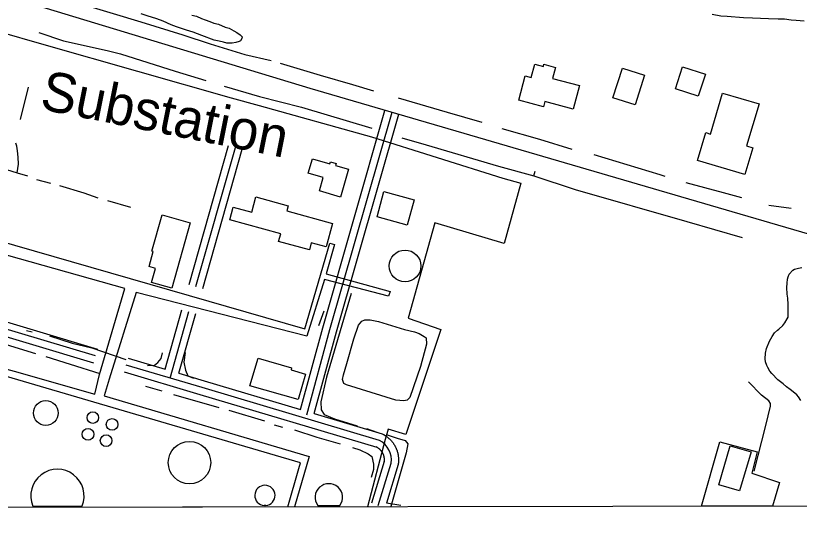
# Model space of a CAD drawing. Extents: x 3329332 to 3367211, y 631066 to 656469.
# Drawn here: x 3356547 to 3358191, y 636448 to 637524 of the extents above; entities that cross this region are included whole.
import ezdxf

# ---------------------------------------------------------------- set-up
doc = ezdxf.new("R2010")
doc.units = 0
for name, color, linetype in [('V-BLDG-OTLN', 7, 'Continuous'), ('V-DOMW-TANK', 7, 'Continuous'), ('V-GRID-FRAM', 7, 'Continuous'), ('V-ROAD-CNTR', 7, 'Continuous'), ('V-SITE-OTLN', 7, 'Continuous'), ('V-SITE-OTLN-IDEN', 7, 'Continuous'), ('V-SITE-VEGE', 7, 'Continuous'), ('V-TOPO-SHOR', 7, 'Continuous'), ('V-UTIL-LINE', 7, 'Continuous')]:
    doc.layers.add(name, color=color, linetype=linetype)

msp = doc.modelspace()

# ---------------------------------------------------------------- linework, layer by layer
at = {"layer": 'V-BLDG-OTLN'}
for points in [[(3357672.9, 637392.3), (3357729.3, 637377), (3357715.8, 637327.4), (3357656.9, 637343.4), (3357653.9, 637332.5), (3357602, 637346.6), (3357615.8, 637397.3), (3357628.1, 637394), (3357635.7, 637422.1), (3357653.6, 637417.2), (3357654.9, 637421.7), (3357679.1, 637415.1)], [(3357865.7, 637399.1), (3357846, 637336.5), (3357799.6, 637351.1), (3357819.3, 637413.7)], [(3357978.5, 637355), (3357930.8, 637370.5), (3357945.7, 637416.5), (3357993.4, 637401)], [(3358076.3, 637190.4), (3357976.8, 637219.9), (3357994.1, 637278.4), (3358004.1, 637275.4), (3358029.6, 637361.4), (3358106.1, 637338.7), (3358080, 637250.5), (3358093, 637246.7)], [(3357169, 637223.1), (3357205.7, 637212.6), (3357207, 637217), (3357219, 637213.5), (3357217.9, 637209.5), (3357244.6, 637201.8), (3357227.9, 637143.2), (3357183.7, 637155.9), (3357191.9, 637184.5), (3357160.5, 637193.5)], [(3357368.1, 637084.3), (3357304.7, 637101.7), (3357319.3, 637154.8), (3357382.8, 637137.4)], [(3357050.8, 637143.4), (3357118.2, 637124.8), (3357115.3, 637114.2), (3357211.4, 637087.7), (3357197.9, 637038.4), (3357166.7, 637047), (3357162.7, 637032.4), (3357098.3, 637050.1), (3357102.6, 637065.8), (3356995.8, 637095.1), (3357003.2, 637122), (3357042, 637111.3)], [(3356853.9, 637105.7), (3356912.7, 637089.1), (3356874.1, 636952), (3356831.9, 636963.9), (3356840.3, 636993.5), (3356826.4, 636997.4), (3356835.3, 637028.9), (3356832.4, 637029.7)], [(3357038.2, 636747.2), (3357055.1, 636805.3), (3357125.6, 636784.6), (3357124.4, 636780.4), (3357154.6, 636771.6), (3357139, 636718.1)], [(3358021.7, 636539.3), (3358045.6, 636621), (3358089.3, 636608.2), (3358065.4, 636526.5)]]:
    msp.add_lwpolyline(points, close=True, dxfattribs=at)
at = {"layer": 'V-DOMW-TANK'}
for p, q in [((3356582.5, 636494.8), (3356686.2, 636495)), ((3357071.2, 636495.7), (3357067.9, 636495.7)), ((3357180.4, 636495.9), (3357227, 636496))]:
    msp.add_line(p, q, dxfattribs=at)
for centre, radius in [((3357363.5, 636998.6), 33.4), ((3356609.9, 636690), 26), ((3356708.5, 636680.3), 12.2), ((3356748.9, 636666.1), 12.2), ((3356698.4, 636645.3), 12.2), ((3356736.4, 636632), 12.2), ((3356911.3, 636585.9), 44.5)]:
    msp.add_circle(centre, radius, dxfattribs=at)
for centre, radius, start, end in [((3356634.3, 636516), 56, 337.9627, 202.254), ((3357069.5, 636517), 21.3, 274.6659, 265.5507), ((3357203.6, 636512.9), 28.8, 324.1237, 216.093)]:
    msp.add_arc(centre, radius, start, end, dxfattribs=at)
at = {"layer": 'V-GRID-FRAM'}
msp.add_lwpolyline([(3333429.9, 654632), (3364987.9, 654691.7), (3365030.2, 636507.7), (3333456.4, 636448), (3333429.9, 654632)], dxfattribs=at)
at = {"layer": 'V-ROAD-CNTR'}
for points in [[(3360136.5, 636501.5), (3359517.1, 636683.1), (3358291.3, 637041.7), (3358066.8, 637107.3), (3357164.6, 637370.9), (3356423.6, 637595.9), (3356270.8, 637656.6)], [(3357144.2, 636697.4), (3357190.7, 636868.5), (3357321.4, 637325)], [(3357335.8, 637320.9), (3357205.1, 636864.5), (3357156.5, 636685.5)], [(3357172.9, 636688.8), (3357219.6, 636860.4), (3357350.2, 637316.8)], [(3356910.4, 636959.4), (3356993.1, 637251.6)], [(3356924.8, 636955.3), (3357007.5, 637247.5)], [(3356939.3, 636951.2), (3357022, 637243.4)], [(3356277.5, 636955.7), (3356340.9, 636937), (3356718.6, 636824.2)], [(3356714.3, 636809.9), (3356336.7, 636922.6), (3356260.4, 636945.1)], [(3356272.2, 636926), (3356332.4, 636908.3), (3356710, 636795.5)], [(3356860.2, 636782), (3356895.5, 636906.8)], [(3356870.5, 636763.2), (3356909.9, 636902.7)], [(3356888.9, 636773.4), (3356924.4, 636898.6)], [(3357309.9, 636632.4), (3356937.6, 636743.2), (3356778.5, 636790.7)], [(3356782.8, 636805.1), (3356860.2, 636782)], [(3356774.2, 636776.3), (3356933.3, 636728.8), (3357304.4, 636618.4), (3357303.1, 636619.1), (3357303.5, 636618.8), (3357304, 636618.6), (3357304.4, 636618.3), (3357304.9, 636618), (3357305.4, 636617.7), (3357305.8, 636617.5), (3357306.3, 636617.1), (3357306.7, 636616.8), (3357307.2, 636616.5), (3357307.6, 636616.2), (3357308, 636615.9), (3357308.5, 636615.5), (3357308.9, 636615.2), (3357309.2, 636614.9), (3357309.7, 636614.5), (3357310.1, 636614.1), (3357310.4, 636613.8), (3357310.8, 636613.4), (3357311.2, 636613), (3357311.6, 636612.6), (3357311.9, 636612.2), (3357312.3, 636611.8), (3357312.6, 636611.4), (3357313, 636610.9), (3357313.3, 636610.5), (3357313.6, 636610.1), (3357314, 636609.6), (3357314.3, 636609.2), (3357314.6, 636608.8), (3357314.9, 636608.3), (3357315.2, 636607.9), (3357315.4, 636607.4), (3357315.7, 636607), (3357316, 636606.5), (3357316.2, 636606), (3357316.5, 636605.5), (3357316.7, 636605.1), (3357316.9, 636604.5), (3357317.2, 636604), (3357317.4, 636603.6), (3357317.6, 636603.1), (3357317.8, 636602.5), (3357318, 636602), (3357318.1, 636601.6), (3357318.3, 636601), (3357318.5, 636600.5), (3357318.6, 636600), (3357318.7, 636599.5), (3357318.9, 636598.9), (3357319, 636598.4), (3357319.1, 636597.9), (3357319.2, 636597.4), (3357319.3, 636596.8), (3357319.4, 636596.3), (3357319.5, 636595.8), (3357319.5, 636595.3), (3357319.6, 636594.7), (3357319.7, 636594.1), (3357319.7, 636593.7), (3357319.7, 636593.1), (3357319.7, 636592.5), (3357319.8, 636592), (3357319.8, 636591.5), (3357319.8, 636591), (3357319.7, 636590.4), (3357319.7, 636589.8), (3357319.7, 636589.3), (3357319.6, 636588.8), (3357319.6, 636588.2), (3357319.5, 636587.7), (3357319.6, 636588.3), (3357293, 636500.5)], [(3356888.9, 636773.4), (3356941.9, 636757.6), (3357144.2, 636697.4)], [(3357172.9, 636688.8), (3357315.4, 636646.4), (3357316.8, 636645.8), (3357317.7, 636645.2), (3357318.7, 636644.7), (3357319.6, 636644.2), (3357320.5, 636643.7), (3357321.4, 636643.1), (3357322.3, 636642.5), (3357323.2, 636641.9), (3357324, 636641.3), (3357324.9, 636640.7), (3357325.8, 636640), (3357326.6, 636639.4), (3357327.4, 636638.8), (3357328.3, 636638.1), (3357329.1, 636637.4), (3357329.8, 636636.7), (3357330.6, 636636), (3357331.4, 636635.2), (3357332.2, 636634.5), (3357332.9, 636633.7), (3357333.6, 636632.9), (3357334.3, 636632.1), (3357335, 636631.3), (3357335.7, 636630.5), (3357336.4, 636629.7), (3357337.1, 636628.9), (3357337.7, 636628), (3357338.3, 636627.2), (3357339, 636626.3), (3357339.5, 636625.4), (3357340.1, 636624.5), (3357340.7, 636623.6), (3357341.2, 636622.7), (3357341.8, 636621.8), (3357342.3, 636620.9), (3357342.8, 636620), (3357343.3, 636619), (3357343.7, 636618), (3357344.2, 636617.1), (3357344.6, 636616.1), (3357345.1, 636615.1), (3357345.5, 636614.1), (3357345.8, 636613.2), (3357346.2, 636612.2), (3357346.6, 636611.1), (3357346.9, 636610.1), (3357347.2, 636609.1), (3357347.5, 636608.1), (3357347.8, 636607.1), (3357348, 636606.1), (3357348.3, 636605), (3357348.5, 636604), (3357348.7, 636603), (3357348.9, 636601.9), (3357349.1, 636600.8), (3357349.2, 636599.8), (3357349.3, 636598.7), (3357349.5, 636597.7), (3357349.6, 636596.7), (3357349.6, 636595.5), (3357349.7, 636594.5), (3357349.7, 636593.5), (3357349.8, 636592.4), (3357349.8, 636591.3), (3357349.7, 636590.2), (3357349.7, 636589.2), (3357349.7, 636588.2), (3357349.6, 636587.1), (3357349.5, 636586), (3357349.4, 636585), (3357349.3, 636583.9), (3357349, 636581.8), (3357324.4, 636500.8)], [(3357307.3, 636496.1), (3357334.3, 636585)], [(3357354.5, 636496.2), (3357324.4, 636500.8)], [(3357354.5, 636496.2), (3357354.5, 636496.2)], [(3357354.5, 636496.2), (3357354.5, 636496.2)], [(3357354.5, 636496.2), (3357354.5, 636496.2)], [(3357354.5, 636496.2), (3357354.5, 636496.2)], [(3357354.5, 636496.2), (3357354.5, 636496.2)], [(3357354.5, 636496.2), (3357354.5, 636496.2)], [(3357354.5, 636496.2), (3357354.5, 636496.2)], [(3357354.5, 636496.2), (3357354.5, 636496.2)], [(3357354.5, 636496.2), (3357354.5, 636496.2)], [(3357354.5, 636496.2), (3357354.5, 636496.2)], [(3357354.5, 636496.2), (3357354.5, 636496.2)], [(3357354.5, 636496.2), (3357354.5, 636496.2)], [(3357354.5, 636496.2), (3357354.5, 636496.2)], [(3357354.5, 636496.2), (3357354.5, 636496.2)], [(3357354.5, 636496.2), (3357354.5, 636496.2)], [(3357354.5, 636496.2), (3357354.5, 636496.2)], [(3357354.5, 636496.2), (3357354.5, 636496.2)], [(3357354.5, 636496.2), (3357354.5, 636496.2)], [(3357354.5, 636496.2), (3357354.5, 636496.2)], [(3357354.5, 636496.2), (3357354.5, 636496.2)], [(3357354.5, 636496.2), (3357354.5, 636496.2)], [(3357354.5, 636496.2), (3357354.5, 636496.2)], [(3357354.5, 636496.2), (3357354.5, 636496.2)], [(3357354.5, 636496.2), (3357354.5, 636496.2)], [(3357354.5, 636496.2), (3357354.5, 636496.2)], [(3357354.5, 636496.2), (3357354.5, 636496.2)], [(3357354.5, 636496.2), (3357354.5, 636496.2)], [(3357354.5, 636496.2), (3357354.5, 636496.2)], [(3357354.5, 636496.2), (3357354.5, 636496.2)], [(3357354.5, 636496.2), (3357354.5, 636496.2)], [(3357354.5, 636496.2), (3357354.5, 636496.2)], [(3357354.5, 636496.2), (3357354.5, 636496.2)], [(3357354.5, 636496.2), (3357354.5, 636496.2)], [(3357354.5, 636496.2), (3357354.5, 636496.2)], [(3357354.5, 636496.2), (3357354.5, 636496.2)], [(3357354.5, 636496.2), (3357354.5, 636496.2)], [(3357354.5, 636496.2), (3357354.5, 636496.2)], [(3357354.5, 636496.2), (3357354.5, 636496.2)], [(3357354.5, 636496.2), (3357354.5, 636496.2)], [(3357354.5, 636496.2), (3357354.5, 636496.2)], [(3357354.5, 636496.2), (3357354.5, 636496.2)], [(3357354.5, 636496.2), (3357354.5, 636496.2)], [(3357354.5, 636496.2), (3357354.5, 636496.2)], [(3357354.5, 636496.2), (3357354.5, 636496.2)], [(3357354.5, 636496.2), (3357354.5, 636496.2)]]:
    msp.add_lwpolyline(points, dxfattribs=at)
msp.add_arc((3357288.9, 636591.6), 45.9, 351.7021, 62.7166, dxfattribs=at)
at = {"layer": 'V-SITE-OTLN'}
for p, q in [((3356482.4, 637498.4), (3356605.6, 637463.5)), ((3356605.6, 637463.5), (3356998.7, 637351.5)), ((3356998.7, 637351.5), (3357057.1, 637335.1)), ((3357057.1, 637335.1), (3357293, 637269.5)), ((3357293, 637269.5), (3357568.5, 637182.7)), ((3357568.5, 637182.7), (3357606.1, 637172)), ((3357606.1, 637172), (3357571.1, 637046)), ((3357425.7, 637088.8), (3357370.1, 636889.1)), ((3357571.1, 637046), (3357425.7, 637088.8)), ((3357370.1, 636889.1), (3357438.2, 636865.6)), ((3357438.2, 636865.6), (3357365, 636645.1)), ((3357328.1, 636655.8), (3357321.7, 636634.2)), ((3357365, 636645.1), (3357328.1, 636655.8)), ((3357321.7, 636634.2), (3357284.6, 636493.1)), ((3357985.3, 636494.4), (3358023.7, 636629.8)), ((3358023.7, 636629.8), (3358102.3, 636608.3)), ((3358102.3, 636608.3), (3358090.9, 636563.8)), ((3358090.9, 636563.8), (3358149.3, 636543.9)), ((3358149.3, 636543.9), (3358134.5, 636494.7)), ((3358134.5, 636494.7), (3357985.3, 636494.4)), ((3357284.6, 636493.1), (3356125, 636490.9))]:
    msp.add_line(p, q, dxfattribs=at)
at = {"layer": 'V-SITE-VEGE'}
for p, q in [((3358169.6, 636981.4), (3358176.9, 636989.6)), ((3358176.9, 636989.6), (3358180.5, 636991.7)), ((3358180.5, 636991.7), (3358188.8, 636993.7)), ((3358188.8, 636993.7), (3358195.5, 636995.2)), ((3358165.3, 636962.3), (3358165.9, 636971.1)), ((3358165.9, 636971.1), (3358167, 636975.7)), ((3358167, 636975.7), (3358169.6, 636981.4)), ((3358164.2, 636953.5), (3358165.3, 636962.3)), ((3358165.2, 636939.6), (3358164.2, 636953.5)), ((3358166.7, 636930.8), (3358165.2, 636939.6)), ((3358167.1, 636917.8), (3358166.7, 636930.8)), ((3358167.1, 636913.2), (3358167.1, 636917.8)), ((3358167.5, 636901.8), (3358167.1, 636913.2)), ((3358160.1, 636879.1), (3358165.4, 636887.9)), ((3358165.4, 636887.9), (3358166.9, 636891)), ((3358166.9, 636891), (3358167.5, 636894.6)), ((3358167.5, 636894.6), (3358167.5, 636901.8)), ((3358147.6, 636866.3), (3358156, 636873.5)), ((3358156, 636873.5), (3358160.1, 636879.1)), ((3358133.6, 636850.9), (3358138.8, 636858.1)), ((3358138.8, 636858.1), (3358145, 636863.7)), ((3358145, 636863.7), (3358147.6, 636866.3)), ((3358122, 636825.1), (3358127.8, 636841.1)), ((3358127.8, 636841.1), (3358133.6, 636850.9)), ((3358119.4, 636815.8), (3358122, 636825.1)), ((3358118.8, 636803.9), (3358119.4, 636815.8)), ((3358119.3, 636797.7), (3358118.8, 636803.9)), ((3358122.3, 636789.9), (3358119.3, 636797.7)), ((3358124.4, 636785.8), (3358122.3, 636789.9)), ((3358129, 636777.5), (3358124.4, 636785.8)), ((3358132.6, 636772.8), (3358129, 636777.5)), ((3358145.4, 636759.8), (3358132.6, 636772.8)), ((3358156.7, 636750.9), (3358145.4, 636759.8)), ((3358163.9, 636744.7), (3358156.7, 636750.9)), ((3358171.6, 636739.5), (3358163.9, 636744.7)), ((3358177.8, 636734.8), (3358171.6, 636739.5)), ((3358185, 636728.5), (3358177.8, 636734.8)), ((3358189.1, 636723.8), (3358185, 636728.5)), ((3358193.7, 636716.1), (3358189.1, 636723.8))]:
    msp.add_line(p, q, dxfattribs=at)
for points in [[(3356916.1, 637525.2), (3356925.9, 637522.6), (3356936.7, 637517.8), (3356944.5, 637515.2), (3356954.3, 637511.5), (3356962, 637508.4), (3356972.3, 637506.2), (3356986.2, 637499.9), (3356994.5, 637497.3), (3357004.3, 637492.1), (3357010.5, 637488.4), (3357017.7, 637483.7), (3357021.8, 637479.6), (3357021.2, 637475.9), (3357018.1, 637471.3), (3357015.5, 637469.3), (3357008.8, 637467.2), (3357000.5, 637466.2), (3356989.6, 637466.3), (3356982.4, 637467.9), (3356973.6, 637470), (3356963.3, 637472.7), (3356937, 637482.2), (3356919, 637489), (3356905, 637493.2), (3356883.9, 637500.1), (3356873, 637504.3), (3356856, 637512.1), (3356843.1, 637516.9), (3356822.5, 637523.7), (3356810.1, 637527.4)], [(3358092.6, 637518.7), (3358073.5, 637519.3), (3358039.4, 637522.2), (3358026, 637522.8), (3358007.4, 637526.5)], [(3358200.7, 637512.3), (3358184.1, 637513.5), (3358173.3, 637514.6), (3358159.3, 637516.2), (3358145.9, 637516.3), (3358126.2, 637516.9), (3358092.6, 637518.7)]]:
    msp.add_lwpolyline(points, dxfattribs=at)
at = {"layer": 'V-TOPO-SHOR'}
for p, q in [((3356573, 637373.5), (3356555.8, 637306.1)), ((3356590, 637180.3), (3356619.8, 637172.4)), ((3356739.3, 637136.2), (3356787.2, 637121.9)), ((3358126.5, 637126.3), (3358173.8, 637119.7)), ((3357193, 636904), (3357181.7, 636872.7)), ((3356569.3, 636863.4), (3356581.1, 636860.6)), ((3356462.8, 636853), (3356588.5, 636814.6)), ((3356819.1, 636746.3), (3356853.1, 636736.4)), ((3356877.4, 636728.6), (3356972.6, 636701.5)), ((3356994.1, 636695.8), (3357068.4, 636673.8)), ((3357089.2, 636665.3), (3357106.6, 636660.3)), ((3357282.6, 636657.8), (3357306.2, 636649.3))]:
    msp.add_line(p, q, dxfattribs=at)
for points in [[(3356090.6, 637788.5), (3356122.5, 637768.1), (3356185.6, 637732.2), (3356239.7, 637703.4), (3356282.7, 637681.5), (3356324.3, 637663.9), (3356362.5, 637649), (3356392.3, 637637.7), (3356434, 637622.1), (3356504.1, 637598), (3356568, 637578.1), (3356621.5, 637563.2), (3356686.1, 637548.1), (3356809, 637511.2), (3356897.2, 637483.5), (3356954.8, 637465), (3357027.1, 637442.3), (3357082.6, 637429.4)], [(3356595.3, 637488.3), (3356646.7, 637471.3), (3356738.4, 637450.5), (3356766.9, 637443.4), (3356881.5, 637407.2), (3356945.4, 637388)], [(3357101.4, 637424.4), (3357185.4, 637398.8), (3357253.5, 637379.6), (3357297.2, 637366.1)], [(3356984.3, 637375.9), (3357057.9, 637354.5), (3357146.1, 637331.7), (3357294, 637287.6)], [(3357349.3, 637351.2), (3357452.1, 637321.3), (3357524.4, 637300.6)], [(3357566.7, 637287.1), (3357645.2, 637264.4), (3357713.2, 637243.8)], [(3357356.5, 637267.8), (3357407.9, 637252.8), (3357559.3, 637208), (3357633.7, 637188), (3357636.5, 637197.8)], [(3356549.7, 637194.3), (3356552.6, 637212.4), (3356552, 637227), (3356550.6, 637240.3), (3356549.3, 637250), (3356547.3, 637256.3)], [(3357759.8, 637232.3), (3357898, 637190.4), (3357908.4, 637186.8)], [(3356527.5, 637200.8), (3356549.7, 637194.3), (3356571.2, 637188)], [(3357633.7, 637188), (3357720.4, 637159), (3357954.5, 637092.1), (3358070.5, 637058.6)], [(3356638.6, 637167.4), (3356689.3, 637151.8), (3356719.1, 637141.9)], [(3357952.2, 637174), (3358030.6, 637152.7), (3358069.5, 637142)], [(3357250.3, 636940.5), (3357198.4, 636765.5), (3357186.9, 636713.4), (3357187.5, 636696.7), (3357193.7, 636686.9), (3357215.2, 636677.7), (3357263.2, 636662.8)], [(3357255.8, 636845.8), (3357265.8, 636874.3), (3357272.8, 636882.6), (3357279.1, 636885.3), (3357290.2, 636885.3), (3357307.6, 636881.7), (3357362.4, 636865.3), (3357383.3, 636860.3), (3357393, 636856.8), (3357403.4, 636850.4), (3357407.5, 636847.6), (3357408.8, 636834.4), (3357396, 636787.9), (3357373.3, 636722.6), (3357367.7, 636717.1), (3357360.8, 636715.7), (3357344.1, 636717.2), (3357240.6, 636749.2), (3357235.1, 636752), (3357232.3, 636760.4), (3357234.5, 636770.1), (3357241.6, 636793.7), (3357255.8, 636845.8)], [(3356617.3, 636852), (3356665.2, 636836.4), (3356706.2, 636827.1), (3356777.7, 636802.3)], [(3356610, 636808.9), (3356660.7, 636792.6), (3356723.2, 636772.7)], [(3356823.5, 636789.4), (3356838.1, 636790.7), (3356845.1, 636796.3), (3356852.2, 636804.6), (3356855, 636816.4)], [(3356902.3, 636816.8), (3356899.4, 636796.6), (3356902.8, 636779.9), (3356907.6, 636768), (3356919.4, 636763.1)], [(3358095.9, 636567.9), (3358120.2, 636663.8), (3358130.2, 636704.7), (3358130.3, 636710.3), (3358126.8, 636715.9), (3358110.9, 636727.8), (3358083.9, 636755.1)], [(3357131.6, 636654.6), (3357178.1, 636639), (3357227.4, 636625.4)], [(3357325.7, 636644.3), (3357347.2, 636637.2), (3357363.9, 636632.2), (3357369.4, 636625.2), (3357365.8, 636606.5), (3357333.8, 636493.9)], [(3357253.1, 636617.6), (3357268.4, 636612.6), (3357286.4, 636604.2), (3357294.1, 636598.6), (3357297.4, 636582.5), (3357297.4, 636571.4), (3357292.4, 636554.7)]]:
    msp.add_lwpolyline(points, dxfattribs=at)
at = {"layer": 'V-UTIL-LINE'}
msp.add_line((3357140.5, 636573.5), (3357143.9, 636585.5), dxfattribs=at)
for points in [[(3356231.3, 636491.1), (3356295.6, 636844.7), (3356543.5, 636777.5), (3356712.7, 636729.3), (3356722.8, 636770.8), (3356775.4, 636951), (3356454.4, 637041.6), (3356461.1, 637065.7), (3357153.3, 636866.5), (3357205.9, 637046.7), (3357215.7, 637043.3), (3357197.8, 636982.2), (3357332.1, 636945.2), (3357328.8, 636935.4), (3357194.5, 636970.2), (3357157.6, 636851.2), (3356799.4, 636943.2), (3356742.5, 636760.9), (3356732.4, 636725.9), (3357162.5, 636598.5), (3357131.8, 636492.8)], [(3357143.9, 636585.5), (3356698.4, 636716.3), (3356303.2, 636832.6), (3356238.7, 636493.9), (3356248.3, 636491.1)], [(3357117.5, 636492.8), (3357140.5, 636573.5)]]:
    msp.add_lwpolyline(points, dxfattribs=at)

# ---------------------------------------------------------------- texts
at = {"layer": 'V-SITE-OTLN-IDEN'}
msp.add_text('Substation', height=83, rotation=348.6901, dxfattribs=at).set_placement((3356594.9, 637328.4))

doc.saveas('drawing.dxf')
